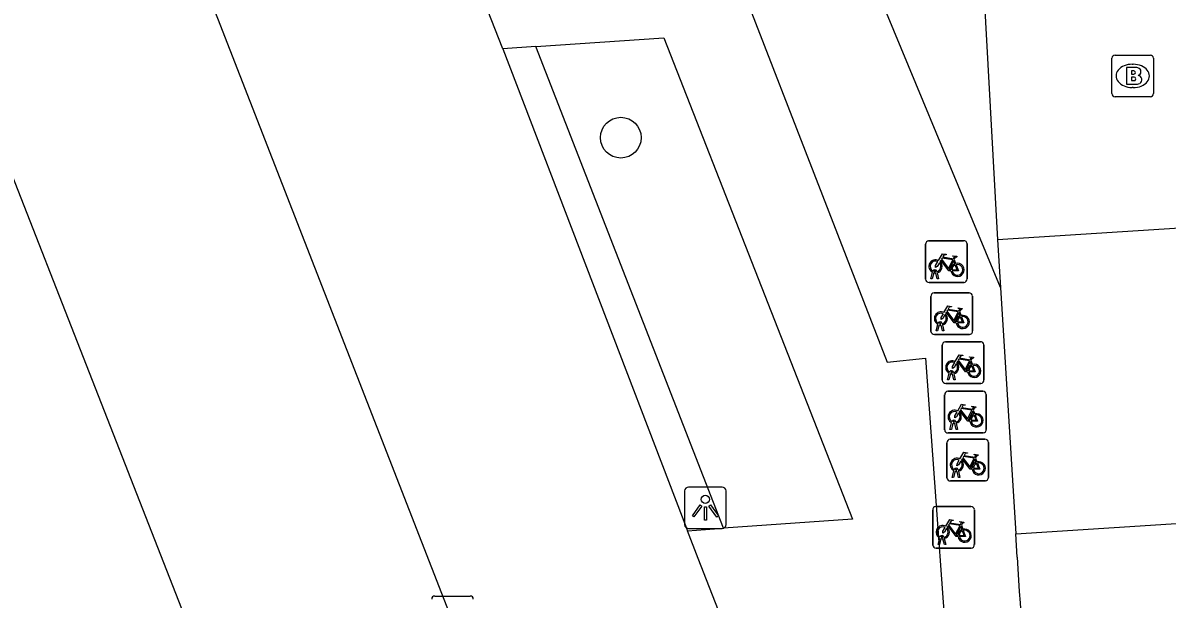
# Model space of a CAD drawing. Extents: x 159689 to 160786, y 387323 to 388339.
# Drawn here: x 160224.72 to 160252.25, y 387754.43 to 387768.28 of the extents above; entities that cross this region are included whole.
import ezdxf

# ---------------------------------------------------------------- set-up
doc = ezdxf.new("R2010")
doc.units = 0
for name, color, linetype in [('IMGEO_Boom', 7, 'Continuous'), ('IMGEO_Brandkraan', 7, 'Continuous'), ('IMGEO_Fietsenrek', 7, 'Continuous'), ('IMGEO_Kolk', 7, 'Continuous'), ('IMGEO_Lichtpunt', 7, 'Continuous'), ('IMGEO_Pand', 7, 'Continuous'), ('IMGEO_Rijbaan_lokaal_open', 7, 'Continuous'), ('IMGEO_Voetpad_open', 7, 'Continuous')]:
    doc.layers.add(name, color=color, linetype=linetype)

msp = doc.modelspace()

# ---------------------------------------------------------------- linework, layer by layer
at = {"layer": 'IMGEO_Boom'}
msp.add_circle((160239.109, 387765.521), 0.489, dxfattribs=at)
at = {"layer": 'IMGEO_Brandkraan'}
for p, q in [((160250.925, 387766.58), (160250.925, 387767.432)), ((160251, 387767.506), (160251.852, 387767.506)), ((160251.926, 387767.432), (160251.926, 387766.58)), ((160251.413, 387767.286), (160251.438, 387767.286)), ((160251.852, 387766.506), (160251, 387766.506)), ((160251.436, 387766.726), (160251.411, 387766.726))]:
    msp.add_line(p, q, dxfattribs=at)
for points in [[(160250.925, 387766.58), (160250.925, 387767.432)], [(160251, 387767.506), (160251.852, 387767.506)], [(160251.926, 387767.432), (160251.926, 387766.58)], [(160251.273, 387767.206), (160251.273, 387766.806), (160251.486, 387766.806)], [(160251.504, 387767.206), (160251.273, 387767.206)], [(160251.452, 387767.125), (160251.398, 387767.125), (160251.398, 387767.049)], [(160251.398, 387767.049), (160251.451, 387767.049)], [(160251.46, 387766.973), (160251.398, 387766.973), (160251.398, 387766.892)], [(160251.398, 387766.892), (160251.46, 387766.892)], [(160251.852, 387766.506), (160251, 387766.506)]]:
    msp.add_lwpolyline(points, dxfattribs=at)
for centre, radius, start, end in [((160251.002, 387767.43), 0.0765, 91.552, 178.448), ((160251.002, 387767.43), 0.0765, 91.552, 178.448), ((160251.85, 387767.43), 0.0765, 1.552, 88.448), ((160251.85, 387767.43), 0.0765, 1.552, 88.448), ((160251.453, 387767.087), 0.0379, 267.8285, 90.9355), ((160251.508, 387767.061), 0.145, 59.4692, 91.5367), ((160251.533, 387767.108), 0.0922, 285.5137, 58.1501), ((160251.461, 387766.932), 0.0404, 269.8759, 90.5077), ((160251.492, 387767.057), 0.251, 268.6676, 293.5347), ((160251.538, 387766.916), 0.105, 301.3115, 78.989), ((160251.002, 387766.582), 0.0765, 181.552, 268.448), ((160251.002, 387766.582), 0.0765, 181.552, 268.448), ((160251.85, 387766.582), 0.0765, 271.552, 358.448), ((160251.85, 387766.582), 0.0765, 271.552, 358.448)]:
    msp.add_arc(centre, radius, start, end, dxfattribs=at)
for centre, major_axis, ratio, start_param, end_param in [((160251.412, 387767.006), (-0.387, 0.002), 0.722429, 4.712389, 7.853982), ((160251.437, 387767.006), (-0.39, 0.002), 0.717154, 1.570796, 4.712389)]:
    msp.add_ellipse(centre, major_axis=major_axis, ratio=ratio, start_param=start_param, end_param=end_param, dxfattribs=at)
at = {"layer": 'IMGEO_Fietsenrek'}
for p, q in [((160246.441, 387762.116), (160246.441, 387762.957)), ((160246.441, 387762.957), (160246.441, 387762.116)), ((160246.516, 387763.041), (160247.357, 387763.041)), ((160247.357, 387763.041), (160246.516, 387763.041)), ((160247.441, 387762.966), (160247.441, 387762.125)), ((160247.441, 387762.125), (160247.441, 387762.966)), ((160247.128, 387762.59), (160247.164, 387762.495)), ((160246.568, 387762.125), (160246.607, 387762.285)), ((160246.602, 387762.125), (160246.568, 387762.125)), ((160246.637, 387762.273), (160246.602, 387762.125)), ((160246.679, 387762.297), (160246.678, 387762.301)), ((160246.72, 387762.125), (160246.686, 387762.267)), ((160246.71, 387762.308), (160246.711, 387762.301)), ((160246.718, 387762.271), (160246.753, 387762.125)), ((160246.753, 387762.125), (160246.72, 387762.125)), ((160247.366, 387762.041), (160246.525, 387762.041)), ((160246.525, 387762.041), (160247.366, 387762.041)), ((160246.571, 387760.864), (160246.571, 387761.705)), ((160246.571, 387761.705), (160246.571, 387760.864)), ((160246.646, 387761.789), (160247.487, 387761.789)), ((160247.487, 387761.789), (160246.646, 387761.789)), ((160247.571, 387761.714), (160247.571, 387760.873)), ((160247.571, 387760.873), (160247.571, 387761.714)), ((160247.258, 387761.338), (160247.294, 387761.243)), ((160246.698, 387760.873), (160246.737, 387761.033)), ((160246.767, 387761.021), (160246.732, 387760.873)), ((160246.809, 387761.045), (160246.808, 387761.049)), ((160246.85, 387760.873), (160246.816, 387761.015)), ((160246.84, 387761.056), (160246.841, 387761.049)), ((160246.848, 387761.019), (160246.883, 387760.873)), ((160247.496, 387760.789), (160246.655, 387760.789)), ((160246.655, 387760.789), (160247.496, 387760.789)), ((160246.732, 387760.873), (160246.698, 387760.873)), ((160246.883, 387760.873), (160246.85, 387760.873)), ((160246.844, 387759.688), (160246.844, 387760.529)), ((160246.844, 387760.529), (160246.844, 387759.688)), ((160246.919, 387760.613), (160247.76, 387760.613)), ((160247.76, 387760.613), (160246.919, 387760.613)), ((160247.844, 387760.538), (160247.844, 387759.697)), ((160247.844, 387759.697), (160247.844, 387760.538)), ((160247.531, 387760.162), (160247.567, 387760.067)), ((160247.769, 387759.613), (160246.928, 387759.613)), ((160246.928, 387759.613), (160247.769, 387759.613)), ((160246.971, 387759.697), (160247.01, 387759.857)), ((160247.005, 387759.697), (160246.971, 387759.697)), ((160247.04, 387759.845), (160247.005, 387759.697)), ((160247.082, 387759.869), (160247.081, 387759.873)), ((160247.123, 387759.697), (160247.089, 387759.839)), ((160247.113, 387759.88), (160247.114, 387759.873)), ((160247.121, 387759.843), (160247.156, 387759.697)), ((160247.156, 387759.697), (160247.123, 387759.697)), ((160246.901, 387758.499), (160246.901, 387759.34)), ((160246.901, 387759.34), (160246.901, 387758.499)), ((160246.976, 387759.424), (160247.817, 387759.424)), ((160247.817, 387759.424), (160246.976, 387759.424)), ((160247.901, 387759.349), (160247.901, 387758.508)), ((160247.901, 387758.508), (160247.901, 387759.349)), ((160247.588, 387758.973), (160247.624, 387758.878)), ((160247.028, 387758.508), (160247.067, 387758.668)), ((160247.062, 387758.508), (160247.028, 387758.508)), ((160247.097, 387758.656), (160247.062, 387758.508)), ((160247.139, 387758.68), (160247.138, 387758.684)), ((160247.18, 387758.508), (160247.146, 387758.65)), ((160247.17, 387758.691), (160247.171, 387758.684)), ((160247.178, 387758.654), (160247.213, 387758.508)), ((160247.213, 387758.508), (160247.18, 387758.508)), ((160247.826, 387758.424), (160246.985, 387758.424)), ((160246.985, 387758.424), (160247.826, 387758.424)), ((160247.03, 387758.27), (160247.871, 387758.27)), ((160247.871, 387758.27), (160247.03, 387758.27)), ((160246.955, 387757.345), (160246.955, 387758.186)), ((160246.955, 387758.186), (160246.955, 387757.345)), ((160247.955, 387758.195), (160247.955, 387757.354)), ((160247.955, 387757.354), (160247.955, 387758.195)), ((160247.642, 387757.819), (160247.678, 387757.724)), ((160247.082, 387757.354), (160247.121, 387757.514)), ((160247.151, 387757.502), (160247.116, 387757.354)), ((160247.193, 387757.526), (160247.192, 387757.53)), ((160247.234, 387757.354), (160247.2, 387757.496)), ((160247.224, 387757.537), (160247.225, 387757.53)), ((160247.232, 387757.5), (160247.267, 387757.354)), ((160247.88, 387757.27), (160247.039, 387757.27)), ((160247.039, 387757.27), (160247.88, 387757.27)), ((160247.116, 387757.354), (160247.082, 387757.354)), ((160247.267, 387757.354), (160247.234, 387757.354)), ((160246.69, 387756.652), (160247.531, 387756.652)), ((160247.531, 387756.652), (160246.69, 387756.652)), ((160246.615, 387755.727), (160246.615, 387756.568)), ((160246.615, 387756.568), (160246.615, 387755.727)), ((160247.615, 387756.577), (160247.615, 387755.736)), ((160247.615, 387755.736), (160247.615, 387756.577)), ((160247.302, 387756.201), (160247.338, 387756.106)), ((160246.742, 387755.736), (160246.781, 387755.896)), ((160246.811, 387755.884), (160246.776, 387755.736)), ((160246.853, 387755.908), (160246.852, 387755.912)), ((160246.894, 387755.736), (160246.86, 387755.878)), ((160246.884, 387755.919), (160246.885, 387755.912)), ((160246.892, 387755.882), (160246.927, 387755.736)), ((160247.54, 387755.652), (160246.699, 387755.652)), ((160246.699, 387755.652), (160247.54, 387755.652)), ((160246.776, 387755.736), (160246.742, 387755.736)), ((160246.927, 387755.736), (160246.894, 387755.736))]:
    msp.add_line(p, q, dxfattribs=at)
for points in [[(160246.754, 387762.567), (160246.849, 387762.731), (160246.935, 387762.717), (160246.937, 387762.708), (160246.881, 387762.697), (160246.854, 387762.652), (160247.11, 387762.611)], [(160247.11, 387762.611), (160247.135, 387762.66), (160247.129, 387762.664), (160247.106, 387762.668), (160247.094, 387762.675), (160247.093, 387762.678), (160247.095, 387762.683), (160247.19, 387762.668), (160247.192, 387762.658), (160247.182, 387762.645), (160247.17, 387762.639), (160247.156, 387762.645), (160247.128, 387762.59)], [(160246.775, 387762.515), (160246.723, 387762.425), (160246.683, 387762.4), (160246.684, 387762.447), (160246.739, 387762.541)], [(160247.05, 387762.323), (160247, 387762.323), (160246.809, 387762.574), (160246.79, 387762.542)], [(160247.097, 387762.586), (160246.84, 387762.627), (160246.823, 387762.598), (160246.99, 387762.378), (160247.097, 387762.586)], [(160247.145, 387762.488), (160247.115, 387762.565), (160247.006, 387762.347), (160247.049, 387762.347)], [(160247.079, 387762.347), (160247.199, 387762.346), (160247.155, 387762.46)], [(160247.175, 387762.467), (160247.23, 387762.322), (160247.08, 387762.322)], [(160246.905, 387761.263), (160246.853, 387761.173), (160246.813, 387761.148), (160246.814, 387761.195), (160246.869, 387761.289)], [(160246.884, 387761.315), (160246.979, 387761.479), (160247.065, 387761.465), (160247.067, 387761.456), (160247.011, 387761.445), (160246.984, 387761.4), (160247.24, 387761.359)], [(160247.18, 387761.071), (160247.13, 387761.071), (160246.939, 387761.322), (160246.92, 387761.29)], [(160247.227, 387761.334), (160246.97, 387761.375), (160246.953, 387761.346), (160247.12, 387761.126), (160247.227, 387761.334)], [(160247.275, 387761.236), (160247.245, 387761.313), (160247.136, 387761.095), (160247.179, 387761.095)], [(160247.24, 387761.359), (160247.265, 387761.408), (160247.259, 387761.412), (160247.236, 387761.416), (160247.224, 387761.423), (160247.223, 387761.426), (160247.225, 387761.431), (160247.32, 387761.416), (160247.322, 387761.406), (160247.312, 387761.393), (160247.3, 387761.387), (160247.286, 387761.393), (160247.258, 387761.338)], [(160247.209, 387761.095), (160247.329, 387761.094), (160247.285, 387761.208)], [(160247.305, 387761.215), (160247.36, 387761.07), (160247.21, 387761.07)], [(160247.157, 387760.139), (160247.252, 387760.303), (160247.338, 387760.289), (160247.34, 387760.28), (160247.284, 387760.269), (160247.257, 387760.224), (160247.513, 387760.183)], [(160247.5, 387760.158), (160247.243, 387760.199), (160247.226, 387760.17), (160247.393, 387759.95), (160247.5, 387760.158)], [(160247.513, 387760.183), (160247.538, 387760.232), (160247.532, 387760.236), (160247.509, 387760.24), (160247.497, 387760.247), (160247.496, 387760.25), (160247.498, 387760.255), (160247.593, 387760.24), (160247.595, 387760.23), (160247.585, 387760.217), (160247.573, 387760.211), (160247.559, 387760.217), (160247.531, 387760.162)], [(160247.178, 387760.087), (160247.126, 387759.997), (160247.086, 387759.972), (160247.087, 387760.019), (160247.142, 387760.113)], [(160247.453, 387759.895), (160247.403, 387759.895), (160247.212, 387760.146), (160247.193, 387760.114)], [(160247.548, 387760.06), (160247.518, 387760.137), (160247.409, 387759.919), (160247.452, 387759.919)], [(160247.482, 387759.919), (160247.602, 387759.918), (160247.558, 387760.032)], [(160247.578, 387760.039), (160247.633, 387759.894), (160247.483, 387759.894)], [(160247.214, 387758.95), (160247.309, 387759.114), (160247.395, 387759.1), (160247.397, 387759.091), (160247.341, 387759.08), (160247.314, 387759.035), (160247.57, 387758.994)], [(160247.57, 387758.994), (160247.595, 387759.043), (160247.589, 387759.047), (160247.566, 387759.051), (160247.554, 387759.058), (160247.553, 387759.061), (160247.555, 387759.066), (160247.65, 387759.051), (160247.652, 387759.041), (160247.642, 387759.028), (160247.63, 387759.022), (160247.616, 387759.028), (160247.588, 387758.973)], [(160247.235, 387758.898), (160247.183, 387758.808), (160247.143, 387758.783), (160247.144, 387758.83), (160247.199, 387758.924)], [(160247.51, 387758.706), (160247.46, 387758.706), (160247.269, 387758.957), (160247.25, 387758.925)], [(160247.557, 387758.969), (160247.3, 387759.01), (160247.283, 387758.981), (160247.45, 387758.761), (160247.557, 387758.969)], [(160247.605, 387758.871), (160247.575, 387758.948), (160247.466, 387758.73), (160247.509, 387758.73)], [(160247.539, 387758.73), (160247.659, 387758.729), (160247.615, 387758.843)], [(160247.635, 387758.85), (160247.69, 387758.705), (160247.54, 387758.705)], [(160247.268, 387757.796), (160247.363, 387757.96), (160247.449, 387757.946), (160247.451, 387757.937), (160247.395, 387757.926), (160247.368, 387757.881), (160247.624, 387757.84)], [(160247.289, 387757.744), (160247.237, 387757.654), (160247.197, 387757.629), (160247.198, 387757.676), (160247.253, 387757.77)], [(160247.564, 387757.552), (160247.514, 387757.552), (160247.323, 387757.803), (160247.304, 387757.771)], [(160247.611, 387757.815), (160247.354, 387757.856), (160247.337, 387757.827), (160247.504, 387757.607), (160247.611, 387757.815)], [(160247.659, 387757.717), (160247.629, 387757.794), (160247.52, 387757.576), (160247.563, 387757.576)], [(160247.593, 387757.576), (160247.713, 387757.575), (160247.669, 387757.689)], [(160247.689, 387757.696), (160247.744, 387757.551), (160247.594, 387757.551)], [(160247.624, 387757.84), (160247.649, 387757.889), (160247.643, 387757.893), (160247.62, 387757.897), (160247.608, 387757.904), (160247.607, 387757.907), (160247.609, 387757.912), (160247.704, 387757.897), (160247.706, 387757.887), (160247.696, 387757.874), (160247.684, 387757.868), (160247.67, 387757.874), (160247.642, 387757.819)], [(160246.928, 387756.178), (160247.023, 387756.342), (160247.109, 387756.328), (160247.111, 387756.319), (160247.055, 387756.308), (160247.028, 387756.263), (160247.284, 387756.222)], [(160246.949, 387756.126), (160246.897, 387756.036), (160246.857, 387756.011), (160246.858, 387756.058), (160246.913, 387756.152)], [(160247.224, 387755.934), (160247.174, 387755.934), (160246.983, 387756.185), (160246.964, 387756.153)], [(160247.271, 387756.197), (160247.014, 387756.238), (160246.997, 387756.209), (160247.164, 387755.989), (160247.271, 387756.197)], [(160247.319, 387756.099), (160247.289, 387756.176), (160247.18, 387755.958), (160247.223, 387755.958)], [(160247.253, 387755.958), (160247.373, 387755.957), (160247.329, 387756.071)], [(160247.349, 387756.078), (160247.404, 387755.933), (160247.254, 387755.933)], [(160247.284, 387756.222), (160247.309, 387756.271), (160247.303, 387756.275), (160247.28, 387756.279), (160247.268, 387756.286), (160247.267, 387756.289), (160247.269, 387756.294), (160247.364, 387756.279), (160247.366, 387756.269), (160247.356, 387756.256), (160247.344, 387756.25), (160247.33, 387756.256), (160247.302, 387756.201)]]:
    msp.add_lwpolyline(points, dxfattribs=at)
for centre, radius, start, end in [((160246.519, 387762.963), 0.0779, 92.4484, 184.2845), ((160246.519, 387762.963), 0.0779, 92.4484, 184.2845), ((160247.363, 387762.963), 0.0779, 2.4484, 94.2845), ((160247.363, 387762.963), 0.0779, 2.4484, 94.2845), ((160246.681, 387762.426), 0.159, 62.6766, 242.1369), ((160246.681, 387762.426), 0.129, 63.3192, 238.903), ((160246.681, 387762.426), 0.129, 283.6043, 43.4302), ((160246.681, 387762.426), 0.159, 283.5766, 46.6042), ((160247.208, 387762.342), 0.159, 113.3408, 178.3217), ((160247.208, 387762.342), 0.159, 187.0065, 105.7708), ((160247.208, 387762.342), 0.129, 113.923, 177.9556), ((160247.208, 387762.342), 0.129, 188.6715, 104.5883), ((160246.519, 387762.119), 0.0779, 182.4484, 274.2845), ((160246.519, 387762.119), 0.0779, 182.4484, 274.2845), ((160246.661, 387762.297), 0.0499, 12.8025, 158.6934), ((160246.681, 387762.426), 0.159, 253.9967, 271.7867), ((160246.661, 387762.297), 0.0174, 12.8025, 163.4502), ((160246.681, 387762.426), 0.129, 253.415, 269.0204), ((160247.363, 387762.119), 0.0779, 272.4484, 4.2845), ((160247.363, 387762.119), 0.0779, 272.4484, 4.2845), ((160246.649, 387761.711), 0.0779, 92.4484, 184.2845), ((160246.649, 387761.711), 0.0779, 92.4484, 184.2845), ((160247.493, 387761.711), 0.0779, 2.4484, 94.2845), ((160247.493, 387761.711), 0.0779, 2.4484, 94.2845), ((160246.811, 387761.174), 0.159, 62.6766, 242.1369), ((160246.811, 387761.174), 0.129, 63.3192, 238.903), ((160246.811, 387761.174), 0.129, 283.6043, 43.4302), ((160246.811, 387761.174), 0.159, 283.5766, 46.6042), ((160246.791, 387761.045), 0.0499, 12.8025, 158.6934), ((160246.811, 387761.174), 0.159, 253.9967, 271.7867), ((160246.791, 387761.045), 0.0174, 12.8025, 163.4502), ((160246.811, 387761.174), 0.129, 253.415, 269.0204), ((160247.338, 387761.09), 0.159, 113.3408, 178.3217), ((160247.338, 387761.09), 0.159, 187.0065, 105.7708), ((160247.338, 387761.09), 0.129, 113.923, 177.9556), ((160247.338, 387761.09), 0.129, 188.6715, 104.5883), ((160246.649, 387760.867), 0.0779, 182.4484, 274.2845), ((160246.649, 387760.867), 0.0779, 182.4484, 274.2845), ((160247.493, 387760.867), 0.0779, 272.4484, 4.2845), ((160247.493, 387760.867), 0.0779, 272.4484, 4.2845), ((160246.922, 387760.535), 0.0779, 92.4484, 184.2845), ((160246.922, 387760.535), 0.0779, 92.4484, 184.2845), ((160247.766, 387760.535), 0.0779, 2.4484, 94.2845), ((160247.766, 387760.535), 0.0779, 2.4484, 94.2845), ((160247.084, 387759.998), 0.159, 62.6766, 242.1369), ((160247.084, 387759.998), 0.129, 63.3192, 238.903), ((160247.064, 387759.869), 0.0499, 12.8025, 158.6934), ((160247.064, 387759.869), 0.0174, 12.8025, 163.4502), ((160247.084, 387759.998), 0.129, 283.6043, 43.4302), ((160247.084, 387759.998), 0.159, 283.5766, 46.6042), ((160247.611, 387759.914), 0.159, 113.3408, 178.3217), ((160247.611, 387759.914), 0.159, 187.0065, 105.7708), ((160247.611, 387759.914), 0.129, 113.923, 177.9556), ((160247.611, 387759.914), 0.129, 188.6715, 104.5883), ((160246.922, 387759.691), 0.0779, 182.4484, 274.2845), ((160246.922, 387759.691), 0.0779, 182.4484, 274.2845), ((160247.084, 387759.998), 0.159, 253.9967, 271.7867), ((160247.084, 387759.998), 0.129, 253.415, 269.0204), ((160247.766, 387759.691), 0.0779, 272.4484, 4.2845), ((160247.766, 387759.691), 0.0779, 272.4484, 4.2845), ((160246.979, 387759.346), 0.0779, 92.4484, 184.2845), ((160246.979, 387759.346), 0.0779, 92.4484, 184.2845), ((160247.823, 387759.346), 0.0779, 2.4484, 94.2845), ((160247.823, 387759.346), 0.0779, 2.4484, 94.2845), ((160247.141, 387758.809), 0.159, 62.6766, 242.1369), ((160247.141, 387758.809), 0.129, 63.3192, 238.903), ((160247.141, 387758.809), 0.129, 283.6043, 43.4302), ((160247.141, 387758.809), 0.159, 283.5766, 46.6042), ((160247.668, 387758.725), 0.159, 113.3408, 178.3217), ((160247.668, 387758.725), 0.159, 187.0065, 105.7708), ((160247.668, 387758.725), 0.129, 113.923, 177.9556), ((160247.668, 387758.725), 0.129, 188.6715, 104.5883), ((160247.121, 387758.68), 0.0499, 12.8025, 158.6934), ((160247.141, 387758.809), 0.159, 253.9967, 271.7867), ((160247.121, 387758.68), 0.0174, 12.8025, 163.4502), ((160247.141, 387758.809), 0.129, 253.415, 269.0204), ((160247.823, 387758.502), 0.0779, 272.4484, 4.2845), ((160247.823, 387758.502), 0.0779, 272.4484, 4.2845), ((160246.979, 387758.502), 0.0779, 182.4484, 274.2845), ((160246.979, 387758.502), 0.0779, 182.4484, 274.2845), ((160247.033, 387758.192), 0.0779, 92.4484, 184.2845), ((160247.033, 387758.192), 0.0779, 92.4484, 184.2845), ((160247.877, 387758.192), 0.0779, 2.4484, 94.2845), ((160247.877, 387758.192), 0.0779, 2.4484, 94.2845), ((160247.195, 387757.655), 0.159, 62.6766, 242.1369), ((160247.195, 387757.655), 0.129, 63.3192, 238.903), ((160247.195, 387757.655), 0.129, 283.6043, 43.4302), ((160247.195, 387757.655), 0.159, 283.5766, 46.6042), ((160247.722, 387757.571), 0.159, 113.3408, 178.3217), ((160247.722, 387757.571), 0.159, 187.0065, 105.7708), ((160247.722, 387757.571), 0.129, 113.923, 177.9556), ((160247.722, 387757.571), 0.129, 188.6715, 104.5883), ((160247.175, 387757.526), 0.0499, 12.8025, 158.6934), ((160247.195, 387757.655), 0.159, 253.9967, 271.7867), ((160247.175, 387757.526), 0.0174, 12.8025, 163.4502), ((160247.195, 387757.655), 0.129, 253.415, 269.0204), ((160247.033, 387757.348), 0.0779, 182.4484, 274.2845), ((160247.033, 387757.348), 0.0779, 182.4484, 274.2845), ((160247.877, 387757.348), 0.0779, 272.4484, 4.2845), ((160247.877, 387757.348), 0.0779, 272.4484, 4.2845), ((160246.693, 387756.574), 0.0779, 92.4484, 184.2845), ((160246.693, 387756.574), 0.0779, 92.4484, 184.2845), ((160247.537, 387756.574), 0.0779, 2.4484, 94.2845), ((160247.537, 387756.574), 0.0779, 2.4484, 94.2845), ((160246.855, 387756.037), 0.159, 62.6766, 242.1369), ((160246.855, 387756.037), 0.129, 63.3192, 238.903), ((160246.855, 387756.037), 0.129, 283.6043, 43.4302), ((160246.855, 387756.037), 0.159, 283.5766, 46.6042), ((160247.382, 387755.953), 0.159, 113.3408, 178.3217), ((160247.382, 387755.953), 0.159, 187.0065, 105.7708), ((160247.382, 387755.953), 0.129, 113.923, 177.9556), ((160247.382, 387755.953), 0.129, 188.6715, 104.5883), ((160246.835, 387755.908), 0.0499, 12.8025, 158.6934), ((160246.855, 387756.037), 0.159, 253.9967, 271.7867), ((160246.835, 387755.908), 0.0174, 12.8025, 163.4502), ((160246.855, 387756.037), 0.129, 253.415, 269.0204), ((160246.693, 387755.73), 0.0779, 182.4484, 274.2845), ((160246.693, 387755.73), 0.0779, 182.4484, 274.2845), ((160247.537, 387755.73), 0.0779, 272.4484, 4.2845), ((160247.537, 387755.73), 0.0779, 272.4484, 4.2845)]:
    msp.add_arc(centre, radius, start, end, dxfattribs=at)
at = {"layer": 'IMGEO_Kolk'}
msp.add_line((160234.634, 387754.501), (160235.486, 387754.501), dxfattribs=at)
msp.add_lwpolyline([(160234.634, 387754.501), (160235.486, 387754.501)], dxfattribs=at)
for centre, start, end in [((160234.636, 387754.425), 91.552, 178.448), ((160234.636, 387754.425), 91.552, 178.448), ((160235.484, 387754.425), 1.552, 88.448), ((160235.484, 387754.425), 1.552, 88.448)]:
    msp.add_arc(centre, 0.0765, start, end, dxfattribs=at)
at = {"layer": 'IMGEO_Lichtpunt'}
for p, q in [((160240.645, 387757.027), (160240.645, 387756.22)), ((160240.645, 387757.027), (160240.645, 387756.22)), ((160241.547, 387757.122), (160240.739, 387757.122)), ((160241.547, 387757.122), (160240.739, 387757.122)), ((160241.641, 387756.22), (160241.641, 387757.027)), ((160241.641, 387756.22), (160241.641, 387757.027)), ((160240.739, 387756.126), (160241.547, 387756.126)), ((160240.739, 387756.126), (160241.547, 387756.126))]:
    msp.add_line(p, q, dxfattribs=at)
for points in [[(160241.019, 387756.691), (160241.058, 387756.663), (160240.87, 387756.401), (160240.832, 387756.428), (160241.019, 387756.691)], [(160241.121, 387756.643), (160241.168, 387756.643), (160241.168, 387756.321), (160241.121, 387756.321), (160241.121, 387756.643)], [(160241.231, 387756.663), (160241.269, 387756.69), (160241.456, 387756.428), (160241.417, 387756.4), (160241.231, 387756.663)]]:
    msp.add_lwpolyline(points, dxfattribs=at)
msp.add_circle((160241.144, 387756.825), 0.0994, dxfattribs=at)
for centre, start, end in [((160240.739, 387757.027), 90, 180), ((160240.739, 387757.027), 90, 180), ((160241.547, 387757.027), 0, 90), ((160241.547, 387757.027), 0, 90), ((160240.739, 387756.22), 180, 270), ((160240.739, 387756.22), 180, 270), ((160241.547, 387756.22), 270, 0), ((160241.547, 387756.22), 270, 360)]:
    msp.add_arc(centre, 0.0946, start, end, dxfattribs=at)
at = {"layer": 'IMGEO_Pand'}
for points in [[(160267.045, 387757.179), (160266.593, 387764.239), (160248.176, 387763.068)], [(160248.176, 387763.068), (160248.247, 387761.919)], [(160248.247, 387761.919), (160248.612, 387755.995)], [(160248.612, 387755.995), (160267.045, 387757.179)], [(160248.646, 387755.434), (160248.612, 387755.995)]]:
    msp.add_lwpolyline(points, dxfattribs=at)
msp.add_arc((160313.159, 387758.883), 64.605, 183.06063, 190.87459, dxfattribs=at)
at = {"layer": 'IMGEO_Rijbaan_lokaal_open'}
for points in [[(160212.27, 387812.341), (160236.59, 387749.958), (160237.892, 387746.716), (160244.03, 387731.105)], [(160206.623, 387810.174), (160230.188, 387750), (160231.13, 387747.595)]]:
    msp.add_lwpolyline(points, dxfattribs=at)
at = {"layer": 'IMGEO_Voetpad_open'}
for points in [[(160230.098, 387799.849), (160245.516, 387760.123), (160246.437, 387760.219), (160247.124, 387750.809), (160247.822, 387746.475), (160244.549, 387746.26)], [(160247.654, 387772.521), (160248.176, 387763.068)], [(160236.268, 387767.658), (160235.109, 387770.62)], [(160248.247, 387761.919), (160244.833, 387770.13)], [(160237.068, 387767.712), (160240.148, 387767.918), (160244.685, 387756.35), (160241.577, 387756.129)], [(160237.068, 387767.712), (160236.268, 387767.658)], [(160236.268, 387767.658), (160240.582, 387756.404), (160240.711, 387756.068)], [(160241.577, 387756.129), (160237.068, 387767.712)], [(160240.711, 387756.068), (160241.577, 387756.129)], [(160244.549, 387746.26), (160240.97, 387755.402), (160240.711, 387756.068)]]:
    msp.add_lwpolyline(points, dxfattribs=at)

doc.saveas('drawing.dxf')
